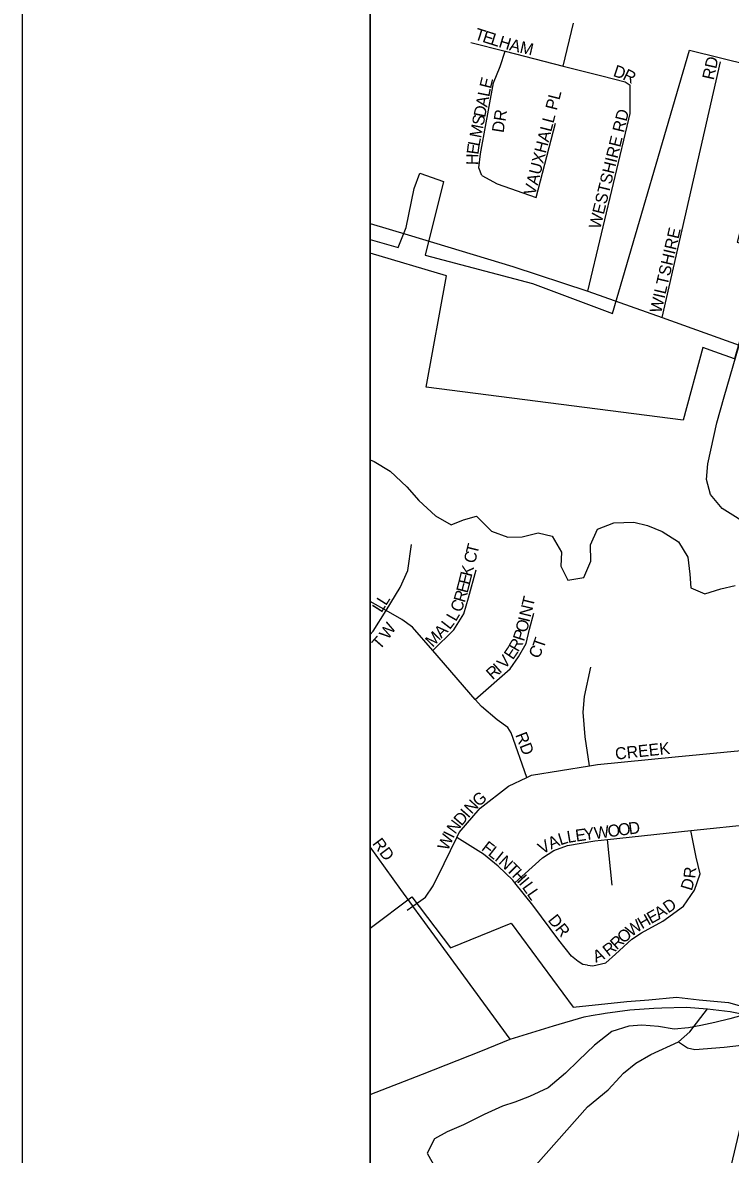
# Model space of a CAD drawing. Extents: x 0 to 34, y -6.2 to 22.
# Drawn here: x 2 to 2.561, y 14.833 to 15.73 of the extents above; entities that cross this region are included whole.
import ezdxf

# ---------------------------------------------------------------- set-up
doc = ezdxf.new("R2010")
doc.units = 0
for name, color, linetype in [('GM_X_City_Street', 7, 'Continuous'), ('GM_X_City_Street_Text', 7, 'Continuous'), ('GM_X_Corporation', 7, 'Continuous'), ('GM_X_County_Road', 7, 'Continuous'), ('GM_X_Minor_River', 7, 'Continuous'), ('GM_X_Township', 7, 'Continuous'), ('GM_X_Township_Road', 7, 'Continuous'), ('GM_X_Township_Subdivision', 7, 'Continuous'), ('GM_X_Township_Subdivision_Text', 7, 'Continuous'), ('SH_Border', 7, 'Continuous'), ('SH_Data', 7, 'Continuous')]:
    doc.layers.add(name, color=color, linetype=linetype)

msp = doc.modelspace()

# ---------------------------------------------------------------- linework, layer by layer
at = {"layer": 'GM_X_City_Street'}
for points in [[(2.4286, 15.69571), (2.43682, 15.72966)], [(2.35528, 15.71428), (2.38253, 15.70738), (2.4286, 15.69571), (2.45914, 15.68797), (2.47778, 15.68316), (2.4816, 15.68052)], [(2.36399, 15.60899), (2.36168, 15.61506), (2.36312, 15.6261), (2.37336, 15.68245), (2.37858, 15.69542), (2.38253, 15.70738)], [(2.44807, 15.51711), (2.48066, 15.6535), (2.48176, 15.65808), (2.4817, 15.66683), (2.4816, 15.68052)], [(2.40704, 15.59141), (2.42257, 15.65045)], [(2.36399, 15.60899), (2.3762, 15.60223), (2.40704, 15.59141)], [(2.57798, 15.01229), (2.58587, 15.02696), (2.58948, 15.03677), (2.59042, 15.04181), (2.59986, 15.09255), (2.60013, 15.09397), (2.61104, 15.15079), (2.62768, 15.2375), (2.62804, 15.24139), (2.62962, 15.25838), (2.62852, 15.27932), (2.62183, 15.29561), (2.62128, 15.29696), (2.61648, 15.30352), (2.60491, 15.31364), (2.58908, 15.32336), (2.57866, 15.32977), (2.55465, 15.34471), (2.54539, 15.35593), (2.54221, 15.36778), (2.54321, 15.38031), (2.55033, 15.41287), (2.55605, 15.43328), (2.56805, 15.47447)], [(2.28809, 15.26397), (2.29943, 15.28225), (2.30546, 15.29558), (2.30842, 15.31613)], [(2.3251, 15.23225), (2.3418, 15.24858), (2.34973, 15.26115), (2.35348, 15.27409), (2.35948, 15.29617)], [(2.39968, 15.13156), (2.38741, 15.167), (2.38473, 15.17117), (2.37633, 15.17723), (2.36373, 15.18783), (2.35876, 15.19346), (2.3251, 15.23225), (2.30907, 15.25074), (2.30068, 15.25679), (2.28809, 15.26397), (2.27548, 15.27098)], [(2.27548, 15.24499), (2.27788, 15.24758), (2.28809, 15.26397)], [(2.35876, 15.19346), (2.38643, 15.21756), (2.39324, 15.2271), (2.39929, 15.23776), (2.4019, 15.24918), (2.40527, 15.26174)], [(2.44944, 15.14079), (2.44601, 15.1638), (2.4444, 15.18318), (2.44549, 15.19573), (2.45034, 15.21894)], [(2.39024, 15.04786), (2.41202, 15.06778), (2.42125, 15.07368), (2.43196, 15.07764), (2.45368, 15.08138), (2.4637, 15.08243), (2.52964, 15.08937), (2.58078, 15.09474), (2.59744, 15.09288), (2.59986, 15.09255), (2.60729, 15.09154), (2.62329, 15.09425), (2.64711, 15.10783), (2.67163, 15.13813), (2.68456, 15.15763), (2.69606, 15.1631)], [(2.30494, 15.02631), (2.30941, 15.02948), (2.3195, 15.03661), (2.32538, 15.04561), (2.33409, 15.0633), (2.34412, 15.08395), (2.34597, 15.08777), (2.36269, 15.1072), (2.38506, 15.12461), (2.39968, 15.13156), (2.40346, 15.13336), (2.44944, 15.14079), (2.45565, 15.14179), (2.51728, 15.14775), (2.57512, 15.15341), (2.58841, 15.15352), (2.61104, 15.15079)], [(2.4479, 14.98264), (2.45207, 14.98218), (2.46237, 14.98463), (2.4701, 14.99132), (2.48287, 15.00322), (2.49057, 15.00839), (2.50746, 15.01755), (2.52403, 15.02937), (2.53263, 15.04212), (2.53707, 15.05496), (2.53392, 15.06833), (2.52964, 15.08937)], [(2.4479, 14.98264), (2.44411, 14.9831), (2.44037, 14.98546), (2.43513, 14.98975), (2.42514, 15.0025), (2.40443, 15.0303), (2.39024, 15.04786), (2.3885, 15.05002), (2.37695, 15.06128), (2.36537, 15.07064), (2.34412, 15.08395)], [(2.4674, 15.04612), (2.4637, 15.08243)], [(2.2998, 15.04278), (2.27548, 15.07649)], [(2.45063, 14.94262), (2.46049, 14.94442)]]:
    msp.add_lwpolyline(points, dxfattribs=at)
at = {"layer": 'GM_X_Corporation'}
for p, q in [((2.27548, 18.32497), (2.27548, 15.55813)), ((2.27548, 15.54735), (2.27548, 15.01209))]:
    msp.add_line(p, q, dxfattribs=at)
for points in [[(2.27548, 15.55813), (2.29771, 15.55189), (2.30398, 15.56772), (2.31039, 15.59855), (2.31488, 15.61073), (2.33379, 15.60404), (2.31919, 15.54581), (2.40412, 15.52322), (2.46771, 15.49955), (2.52873, 15.70818), (2.6003, 15.69061), (2.56657, 15.55615), (2.58906, 15.5488), (2.56428, 15.46347), (2.54865, 15.46893), (2.53923, 15.4725), (2.52365, 15.41482), (2.32004, 15.44115), (2.33616, 15.52923), (2.27548, 15.54735)], [(2.27548, 15.01209), (2.30847, 15.03671), (2.33934, 14.9964), (2.38721, 15.016), (2.4364, 14.94926), (2.47898, 14.9538), (2.49646, 14.95521), (2.5183, 14.95734), (2.53624, 14.95514), (2.55965, 14.95292), (2.57546, 14.94859), (2.57121, 14.93509), (2.60611, 14.92612), (2.611, 14.92557), (2.61071, 14.92036), (2.63197, 14.93667), (2.62742, 14.91038), (2.60968, 14.91194), (2.60367, 14.91832), (2.60039, 14.9043), (2.58907, 14.89266), (2.58205, 14.86435), (2.57181, 14.86669), (2.54178, 14.741)]]:
    msp.add_lwpolyline(points, dxfattribs=at)
at = {"layer": 'GM_X_County_Road'}
for points in [[(2.27548, 15.57092), (2.3056, 15.56178), (2.38854, 15.53664), (2.44807, 15.51711), (2.50711, 15.4963), (2.56805, 15.47447), (2.58434, 15.46887)], [(2.46049, 14.94442), (2.46186, 14.94466), (2.48144, 14.9473), (2.50035, 14.94843)], [(2.47346, 14.89387), (2.47636, 14.89703), (2.48615, 14.90494), (2.49801, 14.91171), (2.52004, 14.92188), (2.52907, 14.92979), (2.543, 14.94805)], [(2.50035, 14.94843), (2.50667, 14.9488), (2.52606, 14.94937), (2.543, 14.94805), (2.56089, 14.94579), (2.57015, 14.94416)], [(2.27548, 14.88021), (2.31689, 14.89609), (2.36321, 14.91454), (2.38655, 14.92395), (2.42082, 14.93449), (2.44529, 14.94165), (2.45063, 14.94262)], [(2.32037, 14.72357), (2.34152, 14.75249), (2.35491, 14.76796), (2.39048, 14.80566), (2.44787, 14.87019), (2.46431, 14.88385), (2.47346, 14.89387)]]:
    msp.add_lwpolyline(points, dxfattribs=at)
at = {"layer": 'GM_X_Minor_River'}
for points in [[(2.27548, 15.38346), (2.27861, 15.38206), (2.29138, 15.37429), (2.30448, 15.36197), (2.31419, 15.3512), (2.32729, 15.33888), (2.3397, 15.33187), (2.3496, 15.33592), (2.35988, 15.33882), (2.37184, 15.32688), (2.38466, 15.32215), (2.39604, 15.32238), (2.40859, 15.32562), (2.41992, 15.32281), (2.42732, 15.31018), (2.4268, 15.29918), (2.43233, 15.28809), (2.44487, 15.2902), (2.45034, 15.30304), (2.45014, 15.31595), (2.45562, 15.32841), (2.46857, 15.33354), (2.4845, 15.33409), (2.49545, 15.33128), (2.50713, 15.32657), (2.51991, 15.31842), (2.52732, 15.30617), (2.52904, 15.29286), (2.52964, 15.28184), (2.54095, 15.27713), (2.55351, 15.28114), (2.56491, 15.28364)], [(2.57012, 14.9426), (2.56061, 14.94007), (2.54882, 14.93719), (2.5378, 14.93469), (2.52792, 14.93292), (2.51654, 14.93194), (2.50406, 14.934), (2.49081, 14.93494), (2.48057, 14.93432), (2.46724, 14.92995), (2.45345, 14.91912), (2.44078, 14.90714), (2.43041, 14.89703), (2.41661, 14.88545), (2.40174, 14.87844), (2.39031, 14.87404), (2.38041, 14.87075), (2.36592, 14.86412), (2.34951, 14.85598), (2.33655, 14.85047), (2.32662, 14.8449), (2.32078, 14.83359), (2.32707, 14.82212)]]:
    msp.add_lwpolyline(points, dxfattribs=at)
at = {"layer": 'GM_X_Township'}
msp.add_line((2.27548, 20.38471), (2.27548, 14.68037), dxfattribs=at)
at = {"layer": 'GM_X_Township_Road'}
for points in [[(2.31601, 15.02046), (2.30941, 15.02948), (2.30896, 15.03008), (2.2998, 15.04278)], [(2.38655, 14.92395), (2.31601, 15.02046)], [(2.52004, 14.92188), (2.52719, 14.91699), (2.53302, 14.91567), (2.55618, 14.91774), (2.59044, 14.92169)]]:
    msp.add_lwpolyline(points, dxfattribs=at)
at = {"layer": 'GM_X_Township_Subdivision'}
msp.add_lwpolyline([(2.50711, 15.4963), (2.55321, 15.69904)], dxfattribs=at)
at = {"layer": 'SH_Border'}
msp.add_lwpolyline([(2, 21.5), (33.5, 21.5), (33.5, 0.5), (2, 0.5)], close=True, dxfattribs=at)
at = {"layer": 'SH_Data'}
msp.add_lwpolyline([(9.07548, 21.19018), (9.07548, 14.39018), (2.27548, 14.39018), (2.27548, 21.19018)], close=True, dxfattribs=at)

# ---------------------------------------------------------------- texts
at = {"layer": 'GM_X_City_Street_Text'}
for s, height, rotation, p in [('T', 0.00947, 342.37709, (2.3576, 15.71703)), ('E', 0.00947, 342.34277, (2.36395, 15.71501)), ('L', 0.00947, 342.35729, (2.37031, 15.71299)), ('H', 0.00947, 343.03988, (2.37678, 15.71094)), ('A', 0.00947, 346.45635, (2.38534, 15.70835)), ('M', 0.00947, 347.00858, (2.39354, 15.70637)), ('D', 0.00947, 341.51667, (2.46751, 15.6879)), ('R', 0.00947, 333.63042, (2.4751, 15.68539)), ('E', 0.00947, 76.03664, (2.37116, 15.67724)), ('A', 0.00947, 78.78008, (2.36827, 15.66265)), ('L', 0.00947, 78.79734, (2.36989, 15.67082)), ('VAUXHALL PL', 0.0094697, 75.67853, (2.40619, 15.59256)), ('D', 0.00947, 78.79267, (2.36665, 15.65447)), ('S', 0.00947, 78.78115, (2.36535, 15.64793)), ('DR', 0.00947, 81.03091, (2.38124, 15.64239)), ('WESTSHIRE RD', 0.0094697, 76.23801, (2.45785, 15.56588)), ('M', 0.00947, 78.80079, (2.36341, 15.63812)), ('L', 0.00947, 79.11343, (2.36216, 15.63159)), ('E', 0.00947, 82.41077, (2.3613, 15.62512)), ('H', 0.00947, 88.71045, (2.36113, 15.61707)), ('T', 0.00947, 75.97029, (2.36046, 15.308)), ('C', 0.00947, 75.94685, (2.35864, 15.30072)), ('K', 0.00947, 75.98377, (2.35602, 15.29021)), ('E', 0.00947, 75.51908, (2.35271, 15.2772)), ('E', 0.00947, 75.97029, (2.3544, 15.28374)), ('R', 0.00947, 73.52023, (2.35049, 15.26967)), ('L', 0.00947, 57.65012, (2.28445, 15.26161)), ('L', 0.00947, 57.65012, (2.28802, 15.26724)), ('C', 0.00947, 68.59892, (2.34746, 15.26184)), ('N', 0.00947, 76.24876, (2.40269, 15.25813)), ('T', 0.00947, 76.20888, (2.40467, 15.26623)), ('L', 0.00947, 59.86996, (2.34344, 15.25466)), ('I', 0.00947, 76.2469, (2.40169, 15.25409)), ('W', 0.00947, 55.75166, (2.2898, 15.24025)), ('A', 0.00947, 45.73161, (2.33199, 15.2414)), ('L', 0.00947, 52.18615, (2.33857, 15.24824)), ('O', 0.00947, 75.8604, (2.39964, 15.24594)), ('T', 0.00947, 48.62769, (2.28307, 15.23225)), ('M', 0.00947, 45.73402, (2.32501, 15.23424)), ('R', 0.00947, 60.27218, (2.39283, 15.23047)), ('P', 0.00947, 72.19933, (2.39742, 15.23895)), ('T', 0.00947, 70.9996, (2.41295, 15.23307)), ('E', 0.00947, 55.80862, (2.38867, 15.22427)), ('C', 0.00947, 62.53332, (2.40889, 15.22501)), ('I', 0.00947, 41.68352, (2.37821, 15.21348)), ('V', 0.00947, 47.18347, (2.38204, 15.21694)), ('R', 0.00947, 41.64967, (2.37261, 15.20849)), ('RD', 0.00947, 291.24876, (2.39041, 15.16527)), ('CREEK', 0.00947, 6.20457, (2.47022, 15.14556)), ('G', 0.00947, 40.12467, (2.36143, 15.10781)), ('I', 0.00947, 48.80584, (2.35333, 15.09879)), ('N', 0.00947, 47.52043, (2.35604, 15.10188)), ('N', 0.00947, 53.15632, (2.343, 15.08597)), ('D', 0.00947, 49.1616, (2.34789, 15.0925)), ('D', 0.00947, 7.60999, (2.48094, 15.08626)), ('W', 0.00947, 66.53428, (2.33711, 15.07281)), ('I', 0.00947, 63.23939, (2.34136, 15.08262)), ('L', 0.00947, 9.2737, (2.43231, 15.07955)), ('E', 0.00947, 7.86731, (2.43883, 15.08061)), ('Y', 0.00947, 7.60764, (2.44542, 15.08152)), ('W', 0.00947, 7.58798, (2.45368, 15.08263)), ('O', 0.00947, 7.60999, (2.46442, 15.08406)), ('O', 0.00947, 7.60999, (2.47268, 15.08516)), ('RD', 0.00947, 306.85897, (2.27684, 15.07903)), ('F', 0.00947, 322.01002, (2.36309, 15.07438)), ('V', 0.00947, 29.91027, (2.41196, 15.07029)), ('A', 0.00947, 24.01352, (2.41895, 15.07433)), ('L', 0.00947, 17.53653, (2.4263, 15.07762)), ('L', 0.00947, 322.01002, (2.36835, 15.07028)), ('I', 0.00947, 321.1627, (2.37357, 15.0662)), ('N', 0.00947, 317.11767, (2.37669, 15.0637)), ('T', 0.00947, 314.96137, (2.38273, 15.05809)), ('H', 0.00947, 313.09858, (2.38738, 15.05343)), ('I', 0.00947, 309.79998, (2.39298, 15.04746)), ('R', 0.00947, 84.6246, (2.53327, 15.05113)), ('L', 0.00947, 305.94101, (2.39554, 15.04439)), ('L', 0.00947, 304.33408, (2.39941, 15.03905)), ('D', 0.00947, 73.00975, (2.53044, 15.04115)), ('D', 0.00947, 34.95538, (2.51187, 15.02349)), ('E', 0.00947, 29.3518, (2.49823, 15.01513)), ('A', 0.00947, 33.14923, (2.50462, 15.01875)), ('DR', 0.00947, 308.65448, (2.41595, 15.01821)), ('W', 0.00947, 36.20412, (2.48249, 15.00477)), ('H', 0.00947, 29.60661, (2.49099, 15.01102)), ('O', 0.00947, 41.8296, (2.47648, 14.99937)), ('R', 0.00947, 38.04413, (2.46445, 14.98913)), ('R', 0.00947, 42.75305, (2.471, 14.99431)), ('A', 0.00947, 22.87713, (2.45442, 14.98451))]:
    msp.add_text(s, height=height, rotation=rotation, dxfattribs=at).set_placement(p)
at = {"layer": 'GM_X_Township_Subdivision_Text'}
for s, rotation, p in [('RD', 77.46733, (2.54784, 15.68417)), ('WILTSHIRE', 76.89238, (2.50618, 15.49919))]:
    msp.add_text(s, height=0.00947, rotation=rotation, dxfattribs=at).set_placement(p)

doc.saveas('drawing.dxf')
